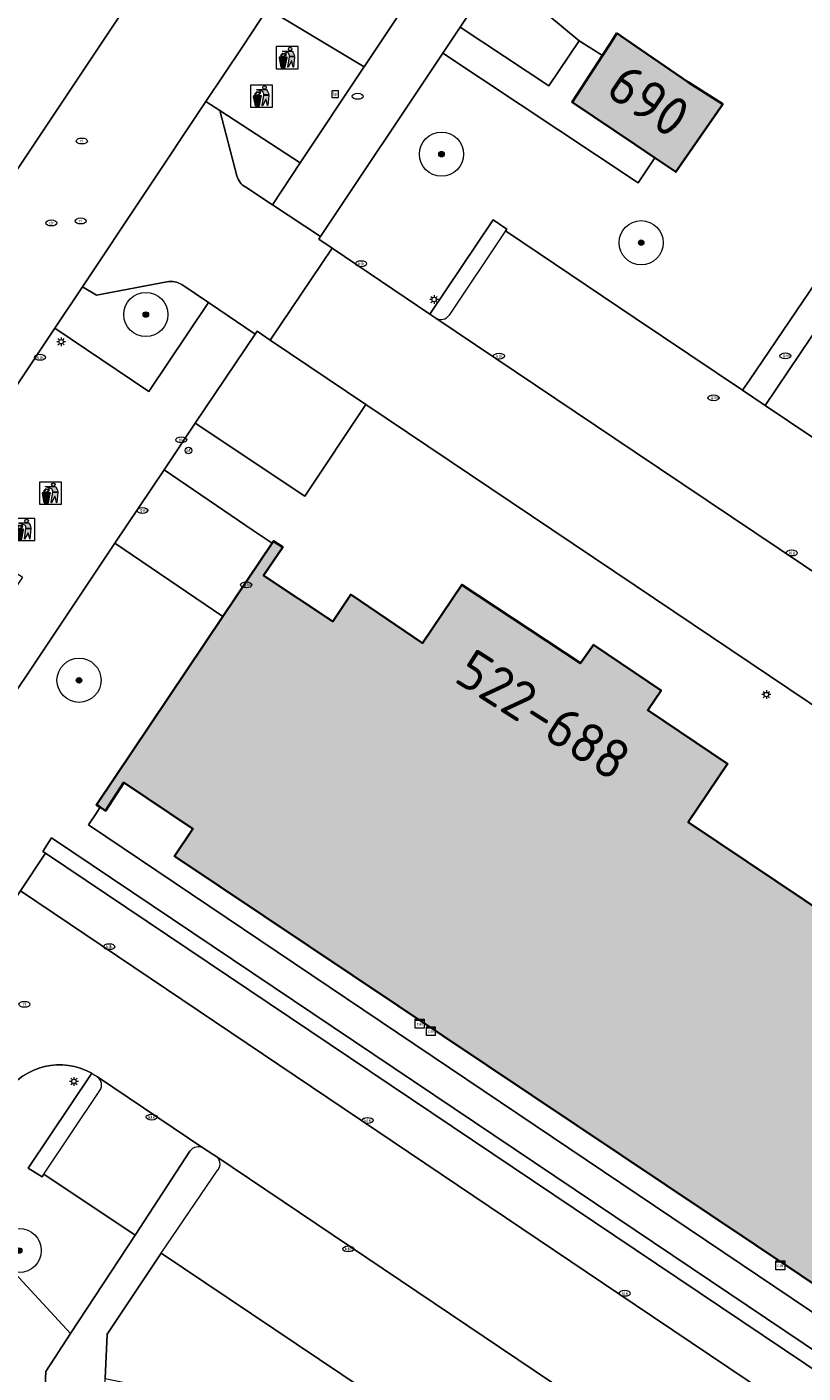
# Model space of a CAD drawing. Header units: metres. Extents: x 125349 to 128236, y 501602 to 503797.
# Tile 311 of 656: x 126472 to 126508, y 502338 to 502399. Entities that reach past the tile are written whole.
import ezdxf
from ezdxf.enums import TextEntityAlignment as Align

# ---------------------------------------------------------------- set-up
doc = ezdxf.new("R2010")
doc.units = ezdxf.units.M
doc.layers.get('0').update_dxf_attribs({"linetype": 'CONTINUOUS'})
for name, color, linetype, lineweight in [('B-WE-GR-BEPLANTING_CULTUUR_BOSPLANTSOEN-GV', 90, 'CONTINUOUS', 18), ('B-WE-GR-BEPLANTING_CULTUUR_HEESTERS-GV', 90, 'CONTINUOUS', 18), ('B-WE-GR-BEPLANTING_CULTUUR_VASTE PLANTENVAK-GV', 90, 'CONTINUOUS', 18), ('B-WE-GR-BOOM-S-500', 90, 'CONTINUOUS', 18), ('B-WE-GR-GROENVOORZIENING-GV', 80, 'CONTINUOUS', 18), ('B-WE-IE-AFVAL APART PLAATS-S', 7, 'CONTINUOUS', 18), ('B-WE-IE-MEUBILAIR-S', 7, 'CONTINUOUS', 18), ('B-WE-OG-BEBOUWING-GV', 7, 'CONTINUOUS', 35), ('B-WE-OG-BEBOUWING-T18', 10, 'CONTINUOUS', 18), ('B-WE-OG-TERREIN_BEGROEID-GV', 7, 'CONTINUOUS', 18), ('B-WE-VH-OPENVERHARDING-GV', 90, 'CONTINUOUS', 18), ('B-WE-VH-OPENVERHARDING_BETONSTRAATSTEEN-GV', 90, 'CONTINUOUS', 18), ('B-WE-VH-OPENVERHARDING_TEGEL-GV', 90, 'CONTINUOUS', 18)]:
    doc.layers.add(name, color=color, linetype=linetype, lineweight=lineweight)
doc.layers.add('B-WE-OG-BEBOUWING-V', color=7, linetype='CONTINUOUS', lineweight=18, true_color=0xcc646e)
doc.styles.add('NLCS-ISO', font='NLCS-ISO.ttf')
doc.styles.add('NLCS-ISO-M1000-T18', font='NLCS-ISO.ttf', dxfattribs={"height": 1.8})

# ---------------------------------------------------------------- blocks, each defined once
blk = doc.blocks.new('SIE-AFVAL APART PLAATS-SO')
h = blk.add_hatch(color=256)
h.dxf.hatch_style = 1
h.paths.add_polyline_path([(-0.09, 0.07), (-1.76, 0.07, 0.819081), (-1.79, -0.09), (-1.4, -2.19, 0.36153), (-1.37, -2.21), (-0.47, -2.21, 0.36153), (-0.44, -2.19), (-0.05, -0.09, 0.819081)])
h.paths.add_polyline_path([(-0.16, -0.1), (-0.2, -0.33), (-0.49, -0.33), (-0.47, -0.1)], flags=16)
h.paths.add_polyline_path([(-0.55, -0.1), (-0.58, -0.33), (-0.87, -0.33), (-0.87, -0.1)], flags=16)
h.paths.add_polyline_path([(-0.22, -0.42), (-0.27, -0.73), (-0.53, -0.73), (-0.5, -0.42)], flags=16)
h.paths.add_polyline_path([(-0.58, -0.42), (-0.61, -0.73), (-0.87, -0.73), (-0.87, -0.42)], flags=16)
h.paths.add_polyline_path([(-0.95, -0.1), (-0.95, -0.33), (-1.27, -0.33), (-1.29, -0.1)], flags=16)
h.paths.add_polyline_path([(-0.95, -0.42), (-0.95, -0.73), (-1.23, -0.73), (-1.26, -0.42)], flags=16)
h.paths.add_polyline_path([(-0.29, -0.83), (-0.34, -1.09), (-0.56, -1.09), (-0.54, -0.83)], flags=16)
h.paths.add_polyline_path([(-0.62, -0.83), (-0.65, -1.09), (-0.87, -1.09), (-0.87, -0.83)], flags=16)
h.paths.add_polyline_path([(-0.95, -0.83), (-0.95, -1.09), (-1.2, -1.09), (-1.22, -0.83)], flags=16)
h.paths.add_polyline_path([(-1.35, -0.33), (-1.64, -0.33), (-1.69, -0.1), (-1.37, -0.1)], flags=16)
h.paths.add_polyline_path([(-1.34, -0.42), (-1.31, -0.73), (-1.57, -0.73), (-1.63, -0.42)], flags=16)
h.paths.add_polyline_path([(-0.36, -1.18), (-0.41, -1.44), (-0.6, -1.44), (-0.57, -1.18)], flags=16)
h.paths.add_polyline_path([(-0.65, -1.18), (-0.68, -1.44), (-0.87, -1.44), (-0.87, -1.18)], flags=16)
h.paths.add_polyline_path([(-1.3, -0.83), (-1.28, -1.09), (-1.5, -1.09), (-1.55, -0.83)], flags=16)
h.paths.add_polyline_path([(-0.95, -1.18), (-0.95, -1.44), (-1.17, -1.44), (-1.19, -1.18)], flags=16)
h.paths.add_polyline_path([(-0.42, -1.53), (-0.47, -1.79), (-0.63, -1.79), (-0.6, -1.53)], flags=16)
h.paths.add_polyline_path([(-1.27, -1.18), (-1.25, -1.44), (-1.44, -1.44), (-1.49, -1.18)], flags=16)
h.paths.add_polyline_path([(-0.69, -1.53), (-0.71, -1.79), (-0.87, -1.79), (-0.87, -1.53)], flags=16)
h.paths.add_polyline_path([(-0.95, -1.53), (-0.95, -1.79), (-1.13, -1.79), (-1.16, -1.53)], flags=16)
h.paths.add_polyline_path([(-1.24, -1.53), (-1.22, -1.79), (-1.37, -1.79), (-1.42, -1.53)], flags=16)
h.paths.add_polyline_path([(-0.49, -1.89), (-0.53, -2.13), (-0.66, -2.13), (-0.64, -1.89)], flags=16)
h.paths.add_polyline_path([(-0.72, -1.89), (-0.74, -2.13), (-0.87, -2.13), (-0.87, -1.89)], flags=16)
h.paths.add_polyline_path([(-0.95, -1.89), (-0.95, -2.13), (-1.1, -2.13), (-1.12, -1.89)], flags=16)
h.paths.add_polyline_path([(-1.21, -1.89), (-1.18, -2.13), (-1.31, -2.13), (-1.35, -1.89)], flags=16)
h.paths.add_polyline_path([(-0.19, 0.78, -0.01173), (-0.3, 0.78, -0.148797), (-0.42, 1.03, -0.136076), (-0.69, 0.87), (-0.78, 0.85, -0.038293), (-1.14, 0.96), (-1.19, 0.81, -0.243822), (-1.56, 0.45, 0.344326), (-1, 0.22, -0.139345), (-0.6, 0.22, 0.618436), (-0.56, 0.27, -0.441494), (-0.47, 0.44, 0.309048)])
h.paths.add_polyline_path([(-0.49, 0.51, 0.351556), (-0.64, 0.31, 0.121061), (-1.02, 0.29, -0.288745), (-1.45, 0.42, 0.203599), (-1.12, 0.79), (-1.09, 0.87, 0.083075), (-0.28, 0.71, -0.242261)], flags=16)
h.paths.add_polyline_path([(-0.4, 0.79, -0.023345), (-0.63, 0.82, 0.07081), (-0.46, 0.9, 0.059965)], flags=16)
h.paths.add_polyline_path([(1.12, 1.48), (-1.07, 1.48, 0.860559), (-1.08, 1.42), (0.29, 1, -0.146703), (0.53, 0.28, 0.421968), (0.56, 0.25), (1.6, 0.31, 0.450293), (1.63, 0.34, 0.122241)])
h.paths.add_polyline_path([(0.26, 1.93, 1), (1.07, 1.93, 1)])
h.paths.add_polyline_path([(1.65, 0.15, 0.429303), (1.62, 0.18), (0.55, 0.23, 0.38429), (0.51, 0.2), (0.16, -2.16, 0.83726), (0.22, -2.18), (0.99, -0.78, -0.688204), (1.05, -0.78), (1.36, -2.14, 0.84934), (1.42, -2.14)])
for p, q in [((-0.09, 0.07), (-1.76, 0.07)), ((-1.4, -2.19), (-1.79, -0.09)), ((-1.37, -0.1), (-1.69, -0.1)), ((-1.64, -0.33), (-1.69, -0.1)), ((-1.64, -0.33), (-1.35, -0.33)), ((-1.63, -0.42), (-1.34, -0.42)), ((-1.57, -0.73), (-1.63, -0.42)), ((-1.57, -0.73), (-1.31, -0.73)), ((-1.55, -0.83), (-1.3, -0.83)), ((-1.5, -1.09), (-1.55, -0.83)), ((-1.5, -1.09), (-1.28, -1.09)), ((-1.49, -1.18), (-1.27, -1.18)), ((-1.44, -1.44), (-1.49, -1.18)), ((-1.44, -1.44), (-1.25, -1.44)), ((-1.42, -1.53), (-1.24, -1.53)), ((-1.37, -1.79), (-1.42, -1.53)), ((-1.37, -1.79), (-1.22, -1.79)), ((-1.37, -2.21), (-0.47, -2.21)), ((-1.31, -2.13), (-1.35, -1.89)), ((-1.35, -1.89), (-1.21, -1.89)), ((-1.31, -2.13), (-1.18, -2.13)), ((-0.95, -0.1), (-1.29, -0.1)), ((-1.27, -0.33), (-0.95, -0.33)), ((-1.26, -0.42), (-0.95, -0.42)), ((-1.23, -0.73), (-0.95, -0.73)), ((-1.22, -0.83), (-0.95, -0.83)), ((-1.2, -1.09), (-0.95, -1.09)), ((-1.19, -1.18), (-0.95, -1.18)), ((-1.17, -1.44), (-0.95, -1.44)), ((-1.16, -1.53), (-0.95, -1.53)), ((-1.13, -1.79), (-0.95, -1.79)), ((-1.12, -1.89), (-0.95, -1.89)), ((-1.1, -2.13), (-0.95, -2.13)), ((-0.95, -0.1), (-0.95, -0.33)), ((-0.95, -0.42), (-0.95, -0.73)), ((-0.95, -0.83), (-0.95, -1.09)), ((-0.95, -1.18), (-0.95, -1.44)), ((-0.95, -1.53), (-0.95, -1.79)), ((-0.95, -1.89), (-0.95, -2.13)), ((-0.87, -0.1), (-0.87, -0.33)), ((-0.55, -0.1), (-0.87, -0.1)), ((-0.87, -0.33), (-0.58, -0.33)), ((-0.87, -0.42), (-0.87, -0.73)), ((-0.87, -0.42), (-0.58, -0.42)), ((-0.87, -0.73), (-0.61, -0.73)), ((-0.87, -0.83), (-0.62, -0.83)), ((-0.87, -0.83), (-0.87, -1.09)), ((-0.87, -1.09), (-0.65, -1.09)), ((-0.87, -1.18), (-0.65, -1.18)), ((-0.87, -1.18), (-0.87, -1.44)), ((-0.87, -1.44), (-0.68, -1.44)), ((-0.87, -1.53), (-0.69, -1.53)), ((-0.87, -1.53), (-0.87, -1.79)), ((-0.87, -1.79), (-0.71, -1.79)), ((-0.87, -1.89), (-0.87, -2.13)), ((-0.87, -1.89), (-0.72, -1.89)), ((-0.87, -2.13), (-0.74, -2.13)), ((-0.66, -2.13), (-0.53, -2.13)), ((-0.64, -1.89), (-0.49, -1.89)), ((-0.63, -1.79), (-0.47, -1.79)), ((-0.6, -1.44), (-0.41, -1.44)), ((-0.6, -1.53), (-0.42, -1.53)), ((-0.57, -1.18), (-0.36, -1.18)), ((-0.56, -1.09), (-0.34, -1.09)), ((-0.54, -0.83), (-0.29, -0.83)), ((-0.53, -0.73), (-0.27, -0.73)), ((-0.53, -2.13), (-0.49, -1.89)), ((-0.5, -0.42), (-0.22, -0.42)), ((-0.49, -0.33), (-0.2, -0.33)), ((-0.16, -0.1), (-0.47, -0.1)), ((-0.47, -1.79), (-0.42, -1.53)), ((-0.44, -2.19), (-0.05, -0.09)), ((-0.41, -1.44), (-0.36, -1.18)), ((-0.34, -1.09), (-0.29, -0.83)), ((-0.27, -0.73), (-0.22, -0.42)), ((-0.2, -0.33), (-0.16, -0.1))]:
    blk.add_line(p, q)
blk.add_lwpolyline([(-2.5, -2.51), (2.5, -2.51), (2.5, 2.49), (-2.5, 2.49)], close=True)
for points in [[(-0.78, 0.85, -0.038293), (-1.14, 0.96), (-1.19, 0.81, -0.243822), (-1.56, 0.45, 0.344326), (-1, 0.22, -0.139345), (-0.6, 0.22, 0.618436), (-0.56, 0.27, -0.441494), (-0.47, 0.44, 0.309048), (-0.19, 0.78, -0.01173), (-0.3, 0.78, -0.01173)], [(-0.78, 0.85), (-0.69, 0.87, 0.136076), (-0.42, 1.03, 0.156405), (-0.29, 0.77)], [(-0.78, 0.85), (-0.69, 0.87, 0.136076), (-0.42, 1.03, 0.148797), (-0.3, 0.78, 0.148797)], [(-0.63, 0.82, 0.07081), (-0.46, 0.9, 0.059965), (-0.4, 0.79, 0.059965)], [(-0.4, 0.79, -0.023345), (-0.63, 0.82)]]:
    blk.add_lwpolyline(points, format="xyb")
for points in [[(-1.09, 0.87), (-1.12, 0.79, -0.203599), (-1.45, 0.42, 0.288745), (-1.02, 0.29, -0.121061), (-0.64, 0.31, -0.351556), (-0.49, 0.51, 0.242261), (-0.28, 0.71, -0.083075)], [(-1.07, 1.48), (1.12, 1.48, -0.122241), (1.63, 0.34, -0.450293), (1.6, 0.31), (0.56, 0.25, -0.421968), (0.53, 0.28, 0.146703), (0.29, 1), (-1.08, 1.42, -0.860559)], [(0.55, 0.23), (1.62, 0.18, -0.429303), (1.65, 0.15), (1.42, -2.14, -0.84934), (1.36, -2.14), (1.05, -0.78, 0.688204), (0.99, -0.78), (0.22, -2.18, -0.83726), (0.16, -2.16), (0.51, 0.2, -0.38429)]]:
    blk.add_lwpolyline(points, format="xyb", close=True)
for points in [[(-1.35, -0.33), (-1.37, -0.1)], [(-1.31, -0.73), (-1.34, -0.42)], [(-1.28, -1.09), (-1.3, -0.83)], [(-1.27, -0.33), (-1.29, -0.1)], [(-1.25, -1.44), (-1.27, -1.18)], [(-1.23, -0.73), (-1.26, -0.42)], [(-1.22, -1.79), (-1.24, -1.53)], [(-1.2, -1.09), (-1.22, -0.83)], [(-1.18, -2.13), (-1.21, -1.89)], [(-1.17, -1.44), (-1.19, -1.18)], [(-1.18, -2.22), (-1.18, -2.21)], [(-1.13, -1.79), (-1.16, -1.53)], [(-1.1, -2.13), (-1.12, -1.89)], [(-0.74, -2.13), (-0.72, -1.89)], [(-0.71, -1.79), (-0.69, -1.53)], [(-0.68, -1.44), (-0.65, -1.18)], [(-0.66, -2.13), (-0.64, -1.89)], [(-0.65, -1.09), (-0.62, -0.83)], [(-0.63, -1.79), (-0.6, -1.53)], [(-0.61, -0.73), (-0.58, -0.42)], [(-0.6, -1.44), (-0.57, -1.18)], [(-0.58, -0.33), (-0.55, -0.1)], [(-0.56, -1.09), (-0.54, -0.83)], [(-0.53, -0.73), (-0.5, -0.42)], [(-0.49, -0.33), (-0.47, -0.1)]]:
    blk.add_lwpolyline(points)
blk.add_circle((0.66, 1.93), 0.401)
for centre, radius, start, end in [((-1.76, -0.01), 0.0869, 90, 247.281), ((-0.09, -0.01), 0.0869, 292.719, 90), ((-1.37, -2.18), 0.0318, 190.4943, 270), ((-0.47, -2.18), 0.0318, 270, 349.5057)]:
    blk.add_arc(centre, radius, start, end)
blk = doc.blocks.new('SIE-MEUBILAIR_BORD_LOCATIEPAAL-SO')
blk.add_lwpolyline([(-0.75, -0.75), (0.75, -0.75), (0.75, 0.75), (-0.75, 0.75)], close=True)
at = {"style": 'NLCS-ISO'}
blk.add_text('lp', height=0.75, dxfattribs=at).set_placement((0.01, 0.12), align=Align.MIDDLE_CENTER)
blk = doc.blocks.new('SIE-MEUBILAIR_KAST_CAI-SO')
for points in [[(-1, 1), (1, 1), (1, 0.84), (-1, 0.84)], [(-1, 0.76), (1, 0.76), (1, -1), (-1, -1)]]:
    blk.add_lwpolyline(points, close=True)
at = {"style": 'NLCS-ISO'}
blk.add_text('cai', height=0.75, dxfattribs=at).set_placement((0, 0), align=Align.MIDDLE_CENTER)
blk = doc.blocks.new('SIE-MEUBILAIR_PAAL_LICHTMAST-SO')
for points in [[(-0.62, 0), (-1, 0)], [(-0.71, 0.71), (-0.44, 0.44)], [(0, 1), (0, 0.62)], [(0.44, 0.44), (0.71, 0.71)], [(1, 0), (0.62, 0)], [(-0.71, -0.71), (-0.44, -0.44)], [(0, -0.62), (0, -1)], [(0.44, -0.44), (0.71, -0.71)]]:
    blk.add_lwpolyline(points)
blk.add_circle((0, 0), 0.5)
blk = doc.blocks.new('SIE-MEUBILAIR_PAAL_AFSLUITPAAL-SO')
blk.add_circle((0, 0), 0.75)
at = {"style": 'NLCS-ISO'}
blk.add_text('af', height=0.75, dxfattribs=at).set_placement((0, 0.05), align=Align.MIDDLE_CENTER)
blk = doc.blocks.new('SIE-MEUBILAIR_PUT_KOLK-SO')
blk.add_ellipse((0, 0), major_axis=(1.25, 0), ratio=0.54)
at = {"style": 'NLCS-ISO'}
blk.add_text('klk', height=0.75, dxfattribs=at).set_placement((0.03, 0), align=Align.MIDDLE_CENTER)
blk = doc.blocks.new('SIE-MEUBILAIR_PUT_RIOOLPUT-SO')
blk.add_ellipse((0, 0), major_axis=(1.25, 0), ratio=0.54)
at = {"style": 'NLCS-ISO'}
blk.add_text('ri', height=0.75, dxfattribs=at).set_placement((-0.04, 0.07), align=Align.MIDDLE_CENTER)
blk = doc.blocks.new('SIE-MEUBILAIR_PUT_GASPUT-SO')
blk.add_ellipse((0, 0), major_axis=(1.25, 0), ratio=0.54)
at = {"style": 'NLCS-ISO'}
blk.add_text('gas ', height=0.75, dxfattribs=at).set_placement((0.53, 0.16), align=Align.MIDDLE_CENTER)
blk = doc.blocks.new('SIE-MEUBILAIR_PUT-SO')
blk.add_ellipse((0, 0), major_axis=(1.25, 0), ratio=0.54)
blk = doc.blocks.new('SIE-MEUBILAIR_PUT_DRAINAGEPUT-SO')
blk.add_ellipse((0, 0), major_axis=(1.25, 0), ratio=0.54)
at = {"style": 'NLCS-ISO'}
blk.add_text('dr', height=0.75, dxfattribs=at).set_placement((0.03, 0), align=Align.MIDDLE_CENTER)
blk = doc.blocks.new('SIE-MEUBILAIR_PUT_BRANDKRAAN-SO')
blk.add_ellipse((0, 0), major_axis=(1.25, 0), ratio=0.54)
at = {"style": 'NLCS-ISO'}
blk.add_text('bk', height=0.75, dxfattribs=at).set_placement((0.03, 0), align=Align.MIDDLE_CENTER)
blk = doc.blocks.new('SGR-BOOM_01-SO')
at = {"linetype": 'ByBlock', "lineweight": 18}
h = blk.add_hatch(color=0, dxfattribs=at)
h.dxf.hatch_style = 1
edge = h.paths.add_edge_path()
edge.add_arc((0, 0), 0.25, 0, 360)
at = {"color": 0, "linetype": 'ByBlock', "lineweight": 18}
for radius in [2, 0.25]:
    blk.add_circle((0, 0), radius, dxfattribs=at)

msp = doc.modelspace()

# ---------------------------------------------------------------- hatches: boundary and pattern name
at = {"layer": 'B-WE-OG-BEBOUWING-V'}
for points in [[(126498.52, 502397.278), (126497.154, 502395.167), (126500, 502393.249), (126500.897, 502392.645), (126501.835, 502392.014), (126503.967, 502395.074), (126502.396, 502396.07), (126500, 502397.719), (126499.174, 502398.288), (126498.865, 502397.81)], [(126481.329, 502371.882), (126475.604, 502363.364), (126475.775, 502363.249), (126476.015, 502363.088), (126476.839, 502364.367), (126479.976, 502362.268), (126479.147, 502361.03), (126519.607, 502333.959), (126520.429, 502335.204), (126523.17, 502333.366), (126522.296, 502332.063), (126522.491, 502331.931), (126522.712, 502331.783), (126530.468, 502343.372), (126530.491, 502343.406), (126530.706, 502343.728), (126530.567, 502343.823), (126530.303, 502344.002), (126529.415, 502342.68), (126526.678, 502344.515), (126527.502, 502345.744), (126502.403, 502362.575), (126504.181, 502365.211), (126500.572, 502367.646), (126501.176, 502368.541), (126498.108, 502370.611), (126497.529, 502369.767), (126492.147, 502373.321), (126490.372, 502370.687), (126487.124, 502372.876), (126486.312, 502371.663), (126483.173, 502373.738), (126484.04, 502375.029), (126483.629, 502375.305), (126483.56, 502375.202)]]:
    msp.add_hatch(color=256, dxfattribs=at).paths.add_polyline_path(points)

# ---------------------------------------------------------------- linework, layer by layer
at = {"layer": 'B-WE-GR-BEPLANTING_CULTUUR_BOSPLANTSOEN-GV', "flags": 128}
msp.add_lwpolyline([(126476.443, 502375.203), (126468.102, 502362.743), (126465.837, 502359.36), (126470.162, 502356.468), (126472.161, 502359.462), (126473.3, 502361.168), (126473.181, 502361.243), (126473.577, 502361.863), (126500, 502344.106), (126516.968, 502332.703), (126516.599, 502332.085), (126516.473, 502332.17), (126515.305, 502330.427), (126515.268, 502330.373), (126519.532, 502327.515), (126521.887, 502331.073), (126475.24, 502362.453), (126475.558, 502362.927), (126475.775, 502363.249), (126475.604, 502363.364), (126481.329, 502371.882)], close=True, dxfattribs=at)
at = {"layer": 'B-WE-GR-BEPLANTING_CULTUUR_HEESTERS-GV', "flags": 128}
for points in [[(126483.347, 502399.395), (126487.726, 502396.767), (126493.113, 502404.862), (126490.585, 502411.262)], [(126484.836, 502392.422), (126481.198, 502394.79)], [(126481.198, 502394.79), (126481.969, 502391.843)], [(126482.363, 502391.319), (126483.572, 502390.523), (126484.836, 502392.422)], [(126468.504, 502345.836), (126474.438, 502339.428), (126477.355, 502343.872), (126473.228, 502346.637), (126473.149, 502346.515), (126472.517, 502346.917), (126475.394, 502351.209)]]:
    msp.add_lwpolyline(points, dxfattribs=at)
at = {"layer": 'B-WE-GR-BEPLANTING_CULTUUR_HEESTERS-GV'}
for points in [[(126481.969, 502391.843, 0.206835), (126482.363, 502391.319)], [(126475.394, 502351.209, 0.390301), (126471.477, 502350.282)]]:
    msp.add_lwpolyline(points, format="xyb", dxfattribs=at)
at = {"layer": 'B-WE-GR-BEPLANTING_CULTUUR_HEESTERS-GV', "flags": 128}
for points in [[(126483.56, 502375.202), (126482.707, 502375.781), (126478.668, 502378.527), (126476.443, 502375.203), (126481.329, 502371.882)], [(126521.887, 502331.073), (126522.18, 502331.49), (126522.491, 502331.931), (126522.296, 502332.063), (126523.17, 502333.366), (126520.429, 502335.204), (126519.607, 502333.959), (126479.147, 502361.03), (126479.976, 502362.268), (126476.839, 502364.367), (126476.015, 502363.088), (126475.775, 502363.249), (126475.558, 502362.927), (126475.24, 502362.453)]]:
    msp.add_lwpolyline(points, close=True, dxfattribs=at)
at = {"layer": 'B-WE-GR-BEPLANTING_CULTUUR_VASTE PLANTENVAK-GV', "flags": 128}
msp.add_lwpolyline([(126482.794, 502384.676), (126480.078, 502380.647), (126485.047, 502377.336), (126487.809, 502381.491), (126483.477, 502384.404), (126482.881, 502384.805)], close=True, dxfattribs=at)
at = {"layer": 'B-WE-GR-GROENVOORZIENING-GV', "flags": 128}
for points in [[(126496.044, 502399.12), (126497.459, 502397.954), (126498.52, 502397.278), (126498.865, 502397.81), (126499.174, 502398.288), (126500, 502397.719), (126502.396, 502396.07), (126503.967, 502395.074), (126501.835, 502392.014), (126500.897, 502392.645), (126500.142, 502391.52), (126500, 502391.614), (126491.291, 502397.391), (126485.746, 502389.09), (126485.669, 502388.969), (126486.283, 502388.555), (126490.709, 502385.573), (126493.568, 502389.838), (126494.183, 502389.426), (126494.127, 502389.343), (126500, 502385.398), (126504.86, 502382.133), (126505.171, 502382.589), (126509.123, 502388.391)], [(126510.114, 502387.723), (126505.883, 502381.446), (126512.221, 502377.188)], [(126478.796, 502387.038), (126475.602, 502386.434), (126474.977, 502386.814), (126473.728, 502384.942), (126477.981, 502382.066), (126480.676, 502386.099)], [(126480.676, 502386.099), (126479.468, 502386.911)], [(126479.081, 502319.247), (126474.278, 502319.394), (126470.22, 502313.213), (126475.725, 502309.512), (126484.883, 502313.351), (126491.88, 502304.389), (126500, 502316.569), (126501.511, 502318.836), (126500, 502320.49), (126493.558, 502327.543), (126495.902, 502331.398), (126478.54, 502343.06), (126476.087, 502339.405), (126475.997, 502337.386), (126477.61, 502337.061), (126480.711, 502330.913)]]:
    msp.add_lwpolyline(points, dxfattribs=at)
at = {"layer": 'B-WE-GR-GROENVOORZIENING-GV'}
msp.add_lwpolyline([(126479.468, 502386.911, 0.191861), (126478.796, 502387.038)], format="xyb", dxfattribs=at)
at = {"layer": 'B-WE-GR-GROENVOORZIENING-GV', "flags": 128}
msp.add_lwpolyline([(126455.867, 502326.928), (126460.71, 502325.568), (126465.284, 502324.886), (126466.123, 502319.713), (126466.131, 502317.379), (126465.558, 502316.331), (126469.016, 502314.018), (126472.461, 502319.088), (126472.762, 502325.384), (126469.845, 502325.557), (126470.168, 502333.727), (126473.113, 502333.575), (126473.313, 502337.714), (126474.438, 502339.428), (126468.504, 502345.836), (126463.645, 502338.571)], close=True, dxfattribs=at)
at = {"layer": 'B-WE-OG-BEBOUWING-GV', "flags": 128}
msp.add_lwpolyline([(126498.52, 502397.278), (126497.154, 502395.167), (126500, 502393.249), (126500.897, 502392.645), (126501.835, 502392.014), (126503.967, 502395.074), (126502.396, 502396.07), (126500, 502397.719), (126499.174, 502398.288), (126498.865, 502397.81)], close=True, dxfattribs=at)
msp.add_lwpolyline([(126527.502, 502345.744), (126502.403, 502362.575), (126504.181, 502365.211), (126500.572, 502367.646), (126501.176, 502368.541), (126498.108, 502370.611), (126497.529, 502369.767), (126492.147, 502373.321), (126490.372, 502370.687), (126487.124, 502372.876), (126486.312, 502371.663), (126483.173, 502373.738), (126484.04, 502375.029), (126483.629, 502375.305), (126483.56, 502375.202), (126481.329, 502371.882), (126475.604, 502363.364), (126475.775, 502363.249), (126476.015, 502363.088), (126476.839, 502364.367), (126479.976, 502362.268), (126479.147, 502361.03), (126519.607, 502333.959)], dxfattribs=at)
at = {"layer": 'B-WE-OG-TERREIN_BEGROEID-GV', "flags": 128}
msp.add_lwpolyline([(126520.225, 502422.878), (126500, 502414.865), (126493.055, 502412.114), (126496.056, 502404.545), (126492.073, 502398.572), (126496.087, 502395.912), (126497.459, 502397.954), (126496.044, 502399.12), (126497.103, 502400.501), (126507.145, 502400.445), (126514.007, 502390.527), (126518.103, 502390.648), (126524.836, 502390.24), (126527.247, 502388.927)], dxfattribs=at)
at = {"layer": 'B-WE-VH-OPENVERHARDING-GV', "flags": 128}
for points in [[(126484.836, 502392.422), (126483.572, 502390.523), (126485.746, 502389.09), (126491.291, 502397.391), (126492.073, 502398.572), (126496.056, 502404.545), (126493.055, 502412.114), (126493.015, 502412.211), (126490.585, 502411.262), (126493.113, 502404.862), (126487.726, 502396.767), (126487.715, 502396.75)], [(126480.565, 502395.202), (126481.198, 502394.79), (126484.836, 502392.422), (126487.715, 502396.75), (126487.726, 502396.767), (126483.347, 502399.395), (126482.213, 502397.675)], [(126500, 502393.249), (126497.154, 502395.167), (126498.52, 502397.278), (126497.459, 502397.954), (126496.087, 502395.912), (126492.073, 502398.572), (126491.291, 502397.391), (126500, 502391.614), (126500.142, 502391.52), (126500.897, 502392.645)], [(126473.3, 502361.168), (126500, 502343.234), (126516.473, 502332.17), (126516.599, 502332.085), (126516.968, 502332.703), (126500, 502344.106), (126473.577, 502361.863), (126473.181, 502361.243)]]:
    msp.add_lwpolyline(points, close=True, dxfattribs=at)
for points in [[(126481.969, 502391.843), (126481.198, 502394.79), (126480.565, 502395.202), (126474.977, 502386.814)], [(126483.572, 502390.523), (126482.363, 502391.319)], [(126483.477, 502384.404), (126486.283, 502388.555), (126485.669, 502388.969), (126485.746, 502389.09), (126483.572, 502390.523)], [(126494.127, 502389.343), (126494.183, 502389.426), (126493.568, 502389.838), (126490.709, 502385.573), (126490.968, 502385.399)], [(126494.127, 502389.343), (126491.575, 502385.536)], [(126504.86, 502382.133), (126500, 502385.398), (126494.127, 502389.343)], [(126509.782, 502372.759), (126500, 502379.331), (126490.968, 502385.399), (126490.709, 502385.573), (126486.283, 502388.555), (126483.477, 502384.404), (126487.809, 502381.491), (126500, 502373.294), (126515.623, 502362.788), (126515.724, 502362.938), (126528.404, 502381.871), (126528.516, 502382.023), (126525.581, 502384.022), (126524.585, 502384.701)], [(126474.977, 502386.814), (126475.602, 502386.434), (126478.796, 502387.038)], [(126479.468, 502386.911), (126480.676, 502386.099), (126482.794, 502384.676), (126482.881, 502384.805), (126483.477, 502384.404)], [(126478.668, 502378.527), (126480.078, 502380.647), (126482.794, 502384.676), (126480.676, 502386.099), (126477.981, 502382.066), (126473.728, 502384.942), (126468.317, 502376.836)], [(126490.968, 502385.399), (126500, 502379.331), (126509.782, 502372.759)], [(126509.664, 502373.396), (126512.221, 502377.188), (126505.883, 502381.446), (126504.86, 502382.133)], [(126515.623, 502362.788), (126500, 502373.294), (126487.809, 502381.491), (126485.047, 502377.336), (126480.078, 502380.647), (126478.668, 502378.527), (126482.707, 502375.781), (126483.56, 502375.202), (126483.629, 502375.305), (126484.04, 502375.029), (126483.173, 502373.738), (126486.312, 502371.663), (126487.124, 502372.876), (126490.372, 502370.687), (126492.147, 502373.321), (126497.529, 502369.767), (126498.108, 502370.611), (126501.176, 502368.541), (126500.572, 502367.646), (126504.181, 502365.211), (126502.403, 502362.575), (126527.502, 502345.744)], [(126468.46, 502376.237), (126472.257, 502373.675), (126465.932, 502364.189), (126468.102, 502362.743), (126476.443, 502375.203), (126478.668, 502378.527)], [(126508.969, 502320.985), (126509.125, 502321.219), (126515.095, 502330.114), (126515.268, 502330.373), (126515.305, 502330.427), (126500, 502340.727), (126472.161, 502359.462), (126470.162, 502356.468), (126469.244, 502355.092), (126466.036, 502350.287), (126469.939, 502347.982)], [(126475.394, 502351.209), (126472.517, 502346.917), (126473.149, 502346.515), (126473.228, 502346.637)], [(126480.461, 502347.809), (126475.653, 502351.045)], [(126475.653, 502351.045), (126480.461, 502347.809), (126480.475, 502347.8), (126481.007, 502347.458), (126500, 502334.678), (126505.775, 502330.792)], [(126473.228, 502346.637), (126475.76, 502350.428)], [(126479.835, 502347.678), (126477.355, 502343.872), (126474.438, 502339.428)], [(126477.355, 502343.872), (126479.835, 502347.678)], [(126481.007, 502347.458), (126480.475, 502347.8), (126480.461, 502347.809)], [(126505.775, 502330.792), (126500, 502334.678), (126481.007, 502347.458)], [(126478.54, 502343.06), (126481.109, 502346.839)], [(126473.228, 502346.637), (126477.355, 502343.872)], [(126474.438, 502339.428), (126473.313, 502337.714), (126473.113, 502333.575), (126473.01, 502331.454), (126475.728, 502331.352), (126475.997, 502337.386), (126476.087, 502339.405), (126478.54, 502343.06)], [(126478.54, 502343.06), (126495.902, 502331.398), (126500, 502328.646), (126502.672, 502326.851)]]:
    msp.add_lwpolyline(points, dxfattribs=at)
at = {"layer": 'B-WE-VH-OPENVERHARDING-GV'}
for points in [[(126482.363, 502391.319, -0.206835), (126481.969, 502391.843)], [(126478.796, 502387.038, -0.191861), (126479.468, 502386.911)], [(126490.968, 502385.399, 0.406655), (126491.575, 502385.536)], [(126471.477, 502350.282, -0.390301), (126475.394, 502351.209)], [(126475.394, 502351.209, -0.025262), (126475.653, 502351.045)], [(126475.76, 502350.428, 0.413503), (126475.653, 502351.045)], [(126480.461, 502347.809, 0.40079), (126479.835, 502347.678)], [(126481.007, 502347.458, -0.410118), (126481.109, 502346.839)]]:
    msp.add_lwpolyline(points, format="xyb", dxfattribs=at)
at = {"layer": 'B-WE-VH-OPENVERHARDING_BETONSTRAATSTEEN-GV', "flags": 128}
for points in [[(126478.681, 502402.163), (126478.556, 502401.947), (126478.521, 502401.888), (126468.305, 502386.571), (126468.272, 502386.518), (126468.219, 502386.433), (126465.907, 502382.979), (126460.864, 502375.414), (126457.236, 502369.987), (126461.742, 502366.983), (126468.317, 502376.836), (126473.728, 502384.942)], [(126468.305, 502386.571), (126478.521, 502401.888)], [(126473.728, 502384.942), (126474.977, 502386.814), (126480.565, 502395.202), (126482.213, 502397.675), (126483.347, 502399.395)]]:
    msp.add_lwpolyline(points, dxfattribs=at)
msp.add_lwpolyline([(126472.161, 502359.462), (126500, 502340.727), (126515.305, 502330.427), (126516.473, 502332.17), (126500, 502343.234), (126473.3, 502361.168)], close=True, dxfattribs=at)
at = {"layer": 'B-WE-VH-OPENVERHARDING_TEGEL-GV', "flags": 128}
msp.add_lwpolyline([(126504.86, 502382.133), (126505.883, 502381.446), (126510.114, 502387.723), (126510.923, 502387.176), (126512.496, 502389.513), (126509.852, 502391.292), (126508.291, 502388.957), (126509.123, 502388.391), (126505.171, 502382.589)], close=True, dxfattribs=at)

# ---------------------------------------------------------------- block references
at = {"layer": 'B-WE-GR-BOOM-S-500', "xscale": 0.5, "yscale": 0.5, "zscale": 0.5}
for p in [(126491.228, 502392.818), (126500.273, 502388.809), (126477.841, 502385.556), (126474.817, 502368.999), (126472.108, 502343.183)]:
    msp.add_blockref('SGR-BOOM_01-SO', p, dxfattribs=at)
at = {"layer": 'B-WE-IE-AFVAL APART PLAATS-S', "xscale": 0.2, "yscale": 0.2, "zscale": 0.2}
for p in [(126484.245, 502397.19), (126483.081, 502395.449), (126473.524, 502377.473), (126472.31, 502375.828)]:
    msp.add_blockref('SIE-AFVAL APART PLAATS-SO', p, dxfattribs=at)
at = {"layer": 'B-WE-IE-MEUBILAIR-S', "xscale": 0.2, "yscale": 0.2, "zscale": 0.2}
for name, p in [('SIE-MEUBILAIR_BORD_LOCATIEPAAL-SO', (126486.409, 502395.529)), ('SIE-MEUBILAIR_PUT-SO', (126487.436, 502395.437)), ('SIE-MEUBILAIR_PUT_RIOOLPUT-SO', (126474.945, 502393.413)), ('SIE-MEUBILAIR_PUT_DRAINAGEPUT-SO', (126473.562, 502389.704)), ('SIE-MEUBILAIR_PUT_RIOOLPUT-SO', (126474.888, 502389.794)), ('SIE-MEUBILAIR_PUT_KOLK-SO', (126487.59, 502387.859)), ('SIE-MEUBILAIR_PAAL_LICHTMAST-SO', (126490.895, 502386.239)), ('SIE-MEUBILAIR_PAAL_LICHTMAST-SO', (126474.006, 502384.325)), ('SIE-MEUBILAIR_PUT_KOLK-SO', (126473.052, 502383.623)), ('SIE-MEUBILAIR_PUT_KOLK-SO', (126493.836, 502383.674)), ('SIE-MEUBILAIR_PUT_GASPUT-SO', (126506.8, 502383.687)), ('SIE-MEUBILAIR_PUT_GASPUT-SO', (126503.547, 502381.787)), ('SIE-MEUBILAIR_PUT_BRANDKRAAN-SO', (126479.443, 502379.884)), ('SIE-MEUBILAIR_PAAL_AFSLUITPAAL-SO', (126479.777, 502379.404)), ('SIE-MEUBILAIR_PUT_GASPUT-SO', (126477.69, 502376.688)), ('SIE-MEUBILAIR_PUT_KOLK-SO', (126507.092, 502374.765)), ('SIE-MEUBILAIR_PUT_GASPUT-SO', (126482.386, 502373.317)), ('SIE-MEUBILAIR_PAAL_LICHTMAST-SO', (126505.94, 502368.354)), ('SIE-MEUBILAIR_PUT_KOLK-SO', (126476.184, 502356.94)), ('SIE-MEUBILAIR_PUT_RIOOLPUT-SO', (126472.345, 502354.33)), ('SIE-MEUBILAIR_KAST_CAI-SO', (126490.245, 502353.456)), ('SIE-MEUBILAIR_KAST_CAI-SO', (126490.75, 502353.116)), ('SIE-MEUBILAIR_PAAL_LICHTMAST-SO', (126474.587, 502350.838)), ('SIE-MEUBILAIR_PUT_KOLK-SO', (126478.106, 502349.223)), ('SIE-MEUBILAIR_PUT_KOLK-SO', (126487.885, 502349.074)), ('SIE-MEUBILAIR_PUT_KOLK-SO', (126487.011, 502343.258)), ('SIE-MEUBILAIR_KAST_CAI-SO', (126506.569, 502342.517)), ('SIE-MEUBILAIR_PUT_KOLK-SO', (126499.529, 502341.247))]:
    msp.add_blockref(name, p, dxfattribs=at)

# ---------------------------------------------------------------- texts
at = {"layer": 'B-WE-OG-BEBOUWING-T18', "style": 'NLCS-ISO-M1000-T18'}
for s, rotation, p in [('690', 326, (126500.612, 502395.249)), ('522-688', 327.6, (126495.852, 502367.436))]:
    msp.add_text(s, height=1.8, rotation=rotation, dxfattribs=at).set_placement(p, align=Align.MIDDLE)

doc.saveas('drawing.dxf')
